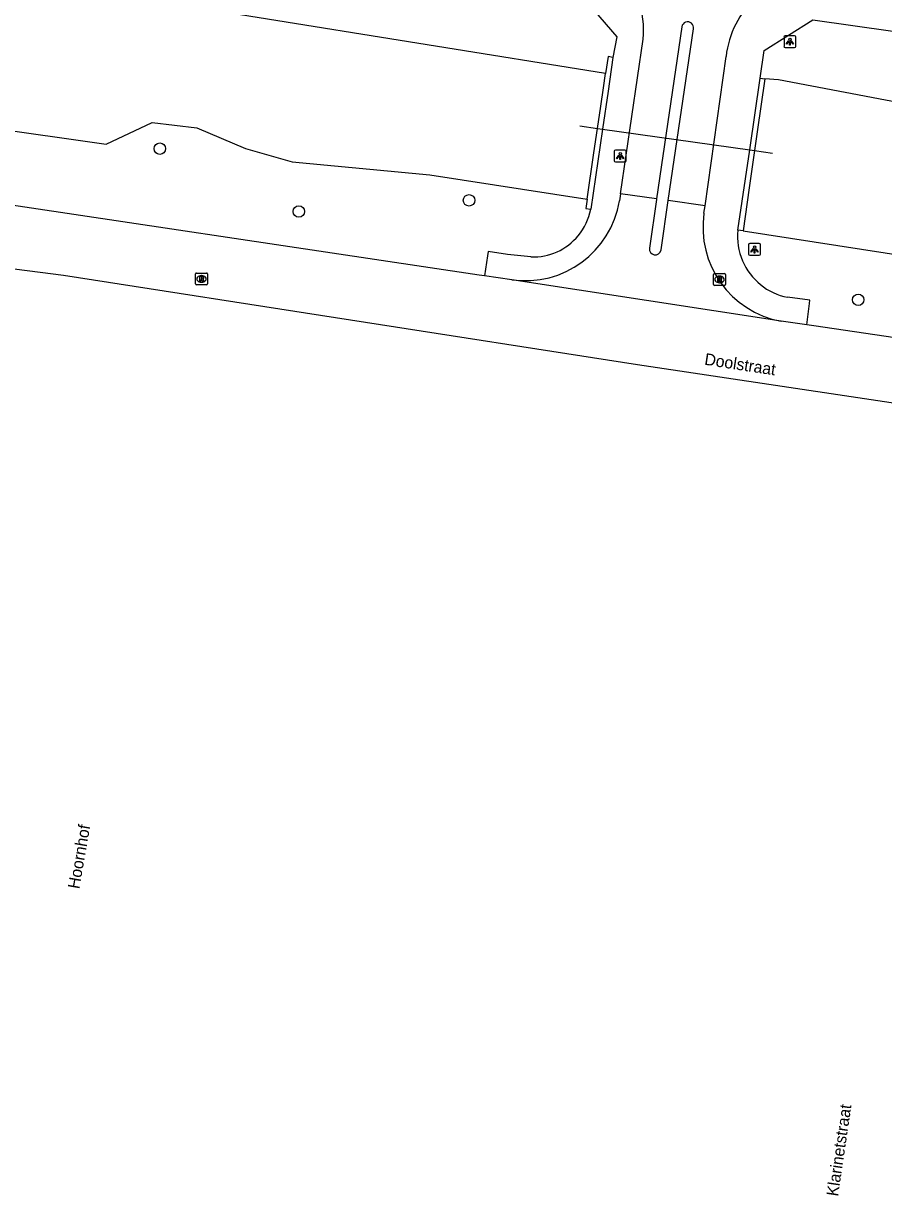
# Model space of a CAD drawing. Extents: x 164150 to 165261, y 382513 to 383432.
# Drawn here: x 164404.6 to 164477.9, y 382781.9 to 382881.7 of the extents above; entities that cross this region are included whole.
import ezdxf

# ---------------------------------------------------------------- set-up
doc = ezdxf.new("R2010")
doc.units = 0
for name, color, linetype in [('IMGEO_Boom', 7, 'Continuous'), ('IMGEO_Duiker', 7, 'Continuous'), ('IMGEO_Greppel_droge_sloot', 7, 'Continuous'), ('IMGEO_Lichtpunt', 7, 'Continuous'), ('IMGEO_Muur', 7, 'Continuous'), ('IMGEO_Openbare_ruimte_label', 7, 'Continuous'), ('IMGEO_Rijbaan_lokaal_gesloten', 7, 'Continuous'), ('IMGEO_Rijbaan_lokaal_open', 7, 'Continuous'), ('IMGEO_Rioolput', 7, 'Continuous'), ('IMGEO_Voetpad_open', 7, 'Continuous')]:
    doc.layers.add(name, color=color, linetype=linetype)

msp = doc.modelspace()

# ---------------------------------------------------------------- linework, layer by layer
at = {"layer": 'IMGEO_Boom'}
for centre in [(164416.257, 382871.056), (164442.587, 382866.659), (164428.097, 382865.704), (164475.726, 382858.194)]:
    msp.add_circle(centre, 0.489, dxfattribs=at)
at = {"layer": 'IMGEO_Duiker'}
msp.add_lwpolyline([(164452.014, 382872.996), (164453.522, 382872.784), (164453.949, 382872.723), (164466.481, 382870.957), (164466.901, 382870.898), (164468.418, 382870.684)], dxfattribs=at)
at = {"layer": 'IMGEO_Greppel_droge_sloot'}
for points in [[(164454.208, 382877.446), (164393.453, 382887.242)], [(164527.513, 382867.841), (164483.733, 382874.094), (164468.94, 382876.903), (164467.772, 382876.998)], [(164391.531, 382874.303), (164411.688, 382871.437), (164415.6, 382873.282), (164419.403, 382872.824), (164423.556, 382871.056), (164427.516, 382869.938), (164439.261, 382868.818), (164452.636, 382866.765)], [(164465.924, 382864.054), (164484.051, 382861.245), (164524.835, 382854.782), (164525.957, 382854.773)]]:
    msp.add_lwpolyline(points, dxfattribs=at)
at = {"layer": 'IMGEO_Lichtpunt'}
for p, q in [((164469.404, 382880.566), (164469.404, 382879.759)), ((164469.404, 382880.566), (164469.404, 382879.759)), ((164470.306, 382880.661), (164469.498, 382880.661)), ((164470.306, 382880.661), (164469.498, 382880.661)), ((164470.4, 382879.759), (164470.4, 382880.566)), ((164470.4, 382879.759), (164470.4, 382880.566)), ((164469.498, 382879.665), (164470.306, 382879.665)), ((164469.498, 382879.665), (164470.306, 382879.665)), ((164454.957, 382870.829), (164454.957, 382870.022)), ((164454.957, 382870.829), (164454.957, 382870.022)), ((164455.859, 382870.924), (164455.051, 382870.924)), ((164455.859, 382870.924), (164455.051, 382870.924)), ((164455.953, 382870.022), (164455.953, 382870.829)), ((164455.953, 382870.022), (164455.953, 382870.829)), ((164455.051, 382869.928), (164455.859, 382869.928)), ((164455.051, 382869.928), (164455.859, 382869.928)), ((164466.395, 382862.879), (164466.395, 382862.072)), ((164466.395, 382862.879), (164466.395, 382862.072)), ((164467.297, 382862.974), (164466.489, 382862.974)), ((164467.297, 382862.974), (164466.489, 382862.974)), ((164467.391, 382862.072), (164467.391, 382862.879)), ((164467.391, 382862.072), (164467.391, 382862.879)), ((164466.489, 382861.978), (164467.297, 382861.978)), ((164466.489, 382861.978), (164467.297, 382861.978))]:
    msp.add_line(p, q, dxfattribs=at)
for points in [[(164469.778, 382880.23), (164469.817, 382880.202), (164469.629, 382879.94), (164469.591, 382879.967), (164469.778, 382880.23)], [(164469.99, 382880.202), (164470.028, 382880.229), (164470.215, 382879.967), (164470.176, 382879.939), (164469.99, 382880.202)], [(164469.88, 382880.182), (164469.927, 382880.182), (164469.927, 382879.86), (164469.88, 382879.86), (164469.88, 382880.182)], [(164455.331, 382870.493), (164455.37, 382870.465), (164455.182, 382870.203), (164455.144, 382870.23), (164455.331, 382870.493)], [(164455.433, 382870.445), (164455.48, 382870.445), (164455.48, 382870.123), (164455.433, 382870.123), (164455.433, 382870.445)], [(164455.543, 382870.465), (164455.581, 382870.492), (164455.768, 382870.23), (164455.729, 382870.202), (164455.543, 382870.465)], [(164466.769, 382862.543), (164466.808, 382862.515), (164466.62, 382862.253), (164466.582, 382862.28), (164466.769, 382862.543)], [(164466.871, 382862.495), (164466.918, 382862.495), (164466.918, 382862.173), (164466.871, 382862.173), (164466.871, 382862.495)], [(164466.981, 382862.515), (164467.019, 382862.542), (164467.206, 382862.28), (164467.167, 382862.252), (164466.981, 382862.515)]]:
    msp.add_lwpolyline(points, dxfattribs=at)
for centre in [(164469.903, 382880.364), (164455.456, 382870.627), (164466.894, 382862.677)]:
    msp.add_circle(centre, 0.0994, dxfattribs=at)
for centre, start, end in [((164469.498, 382880.566), 90, 180), ((164469.498, 382880.566), 90, 180), ((164470.306, 382880.566), 0, 90), ((164470.306, 382880.566), 0, 90), ((164469.498, 382879.759), 180, 270), ((164469.498, 382879.759), 180, 270), ((164470.306, 382879.759), 270, 0), ((164470.306, 382879.759), 270, 360), ((164455.051, 382870.829), 90, 180), ((164455.051, 382870.829), 90, 180), ((164455.859, 382870.829), 0, 90), ((164455.859, 382870.829), 0, 90), ((164455.051, 382870.022), 180, 270), ((164455.051, 382870.022), 180, 270), ((164455.859, 382870.022), 270, 0), ((164455.859, 382870.022), 270, 360), ((164466.489, 382862.879), 90, 180), ((164466.489, 382862.879), 90, 180), ((164467.297, 382862.879), 0, 90), ((164467.297, 382862.879), 0, 90), ((164466.489, 382862.072), 180, 270), ((164466.489, 382862.072), 180, 270), ((164467.297, 382862.072), 270, 0), ((164467.297, 382862.072), 270, 360)]:
    msp.add_arc(centre, 0.0946, start, end, dxfattribs=at)
at = {"layer": 'IMGEO_Muur'}
for points in [[(164454.841, 382878.829), (164454.421, 382875.953), (164453.949, 382872.723), (164452.95, 382865.891)], [(164454.841, 382878.829), (164454.421, 382878.893), (164454.208, 382877.446)], [(164452.636, 382866.765), (164453.217, 382870.713), (164453.522, 382872.784), (164453.798, 382874.661), (164454.029, 382876.231), (164454.208, 382877.446)], [(164465.481, 382864.11), (164466.481, 382870.957), (164467.374, 382877.067)], [(164467.772, 382876.998), (164467.128, 382872.489), (164466.901, 382870.898), (164466.447, 382867.72), (164465.924, 382864.054)], [(164467.374, 382877.067), (164467.772, 382876.998)], [(164452.636, 382866.765), (164452.517, 382865.958), (164452.95, 382865.891)], [(164465.924, 382864.054), (164465.481, 382864.11)]]:
    msp.add_lwpolyline(points, dxfattribs=at)
at = {"layer": 'IMGEO_Rijbaan_lokaal_gesloten'}
for points in [[(164443.914, 382860.221), (164443.459, 382860.284), (164396.404, 382867.334), (164395.677, 382867.443)], [(164604.586, 382830.457), (164582.41, 382833.88), (164500.334, 382846.167), (164456.924, 382852.665), (164408.057, 382860.247), (164402.983, 382860.898)], [(164446.231, 382859.897), (164443.914, 382860.221)], [(164469.168, 382856.367), (164446.231, 382859.897)], [(164471.335, 382856.066), (164469.168, 382856.367)], [(164521.046, 382848.53), (164520.361, 382848.623), (164501.188, 382851.646), (164471.939, 382855.982), (164471.335, 382856.066)]]:
    msp.add_lwpolyline(points, dxfattribs=at)
at = {"layer": 'IMGEO_Rijbaan_lokaal_open'}
for points in [[(164460.708, 382881.427), (164458.56, 382866.777)], [(164459.552, 382866.638), (164461.696, 382881.26)], [(164455.48, 382867.208), (164457.4, 382880.38)], [(164462.678, 382866.2), (164464.472, 382878.91)], [(164455.48, 382867.208), (164455.394, 382866.615)], [(164458.56, 382866.777), (164455.48, 382867.208)], [(164458.56, 382866.777), (164458.553, 382866.733), (164457.947, 382862.598)], [(164458.935, 382862.431), (164459.552, 382866.638)], [(164462.678, 382866.2), (164459.552, 382866.638)], [(164462.587, 382865.559), (164462.678, 382866.2)]]:
    msp.add_lwpolyline(points, dxfattribs=at)
for centre, radius, start, end in [((164449.226, 382881.204), 8.216, 354.24634, 41.63572), ((164472.707, 382877.949), 8.291, 133.43375, 173.3456), ((164461.204, 382881.355), 0.501, 349.03225, 171.77989), ((164447.382, 382867.935), 8.12, 261.84817, 350.64704), ((164470.627, 382864.363), 8.128, 171.53911, 259.66233), ((164458.442, 382862.518), 0.501, 170.79145, 350.02069)]:
    msp.add_arc(centre, radius, start, end, dxfattribs=at)
at = {"layer": 'IMGEO_Rioolput'}
for p, q in [((164419.309, 382859.542), (164419.309, 382860.394)), ((164419.384, 382860.468), (164420.236, 382860.468)), ((164419.797, 382860.248), (164419.822, 382860.248)), ((164420.31, 382860.394), (164420.31, 382859.542)), ((164463.414, 382859.492), (164463.414, 382860.344)), ((164463.489, 382860.418), (164464.341, 382860.418)), ((164464.415, 382860.344), (164464.415, 382859.492)), ((164420.236, 382859.468), (164419.384, 382859.468)), ((164419.82, 382859.688), (164419.795, 382859.688)), ((164464.341, 382859.418), (164463.489, 382859.418)), ((164463.925, 382859.638), (164463.9, 382859.638)), ((164463.902, 382860.198), (164463.927, 382860.198))]:
    msp.add_line(p, q, dxfattribs=at)
for points in [[(164419.309, 382859.542), (164419.309, 382860.394)], [(164419.384, 382860.468), (164420.236, 382860.468)], [(164420.31, 382860.394), (164420.31, 382859.542)], [(164463.414, 382859.492), (164463.414, 382860.344)], [(164463.489, 382860.418), (164464.341, 382860.418)], [(164464.415, 382860.344), (164464.415, 382859.492)], [(164420.236, 382859.468), (164419.384, 382859.468)], [(164419.898, 382860.166), (164419.646, 382860.168), (164419.646, 382859.768)], [(164419.646, 382859.768), (164419.77, 382859.768), (164419.77, 382859.93), (164419.781, 382859.93)], [(164419.824, 382860.087), (164419.77, 382860.087), (164419.77, 382860.006)], [(164419.77, 382860.006), (164419.822, 382860.006)], [(164419.828, 382859.901), (164419.899, 382859.768), (164420.039, 382859.768), (164419.974, 382859.894)], [(164464.341, 382859.418), (164463.489, 382859.418)], [(164464.003, 382860.116), (164463.751, 382860.118), (164463.751, 382859.718)], [(164463.751, 382859.718), (164463.875, 382859.718), (164463.875, 382859.88), (164463.886, 382859.88)], [(164463.929, 382860.037), (164463.875, 382860.037), (164463.875, 382859.956)], [(164463.875, 382859.956), (164463.927, 382859.956)], [(164463.933, 382859.851), (164464.004, 382859.718), (164464.144, 382859.718), (164464.079, 382859.844)]]:
    msp.add_lwpolyline(points, dxfattribs=at)
for centre, radius, start, end in [((164419.386, 382860.392), 0.0765, 91.55205, 178.44795), ((164419.386, 382860.392), 0.0765, 91.55205, 178.44795), ((164420.234, 382860.392), 0.0765, 1.55205, 88.44795), ((164420.234, 382860.392), 0.0765, 1.55205, 88.44795), ((164463.491, 382860.342), 0.0765, 91.55205, 178.44795), ((164463.491, 382860.342), 0.0765, 91.55205, 178.44795), ((164464.339, 382860.342), 0.0765, 1.55205, 88.44795), ((164464.339, 382860.342), 0.0765, 1.55205, 88.44795), ((164419.386, 382859.544), 0.0765, 181.55205, 268.44795), ((164419.386, 382859.544), 0.0765, 181.55205, 268.44795), ((164419.78, 382859.877), 0.0533, 26.02933, 88.69889), ((164419.806, 382860.195), 0.19, 274.7715, 282.96867), ((164419.83, 382859.991), 0.0964, 77.00612, 93.18647), ((164419.844, 382860.048), 0.0378, 276.66336, 79.67722), ((164419.897, 382860.056), 0.109, 350.36119, 89.41601), ((164419.895, 382860.056), 0.112, 277.58423, 350.98172), ((164419.879, 382859.841), 0.108, 29.51342, 73.79051), ((164420.234, 382859.544), 0.0765, 271.55205, 358.44795), ((164420.234, 382859.544), 0.0765, 271.55205, 358.44795), ((164463.491, 382859.494), 0.0765, 181.55205, 268.44795), ((164463.491, 382859.494), 0.0765, 181.55205, 268.44795), ((164463.885, 382859.827), 0.0533, 26.02933, 88.69889), ((164463.911, 382860.145), 0.19, 274.7715, 282.96867), ((164463.935, 382859.941), 0.0964, 77.00612, 93.18647), ((164463.949, 382859.998), 0.0378, 276.66336, 79.67722), ((164464.002, 382860.006), 0.109, 350.36119, 89.41601), ((164464, 382860.006), 0.112, 277.58423, 350.98172), ((164463.984, 382859.791), 0.108, 29.51342, 73.79051), ((164464.339, 382859.494), 0.0765, 271.55205, 358.44795), ((164464.339, 382859.494), 0.0765, 271.55205, 358.44795)]:
    msp.add_arc(centre, radius, start, end, dxfattribs=at)
for centre, major_axis, ratio, start_param, end_param in [((164419.796, 382859.968), (-0.387, 0.002), 0.722429, 4.712389, 7.853982), ((164419.821, 382859.968), (-0.39, 0.002), 0.717154, 1.570796, 4.712389), ((164463.901, 382859.918), (-0.387, 0.002), 0.722429, 4.712389, 7.853982), ((164463.926, 382859.918), (-0.39, 0.002), 0.717154, 1.570796, 4.712389)]:
    msp.add_ellipse(centre, major_axis=major_axis, ratio=ratio, start_param=start_param, end_param=end_param, dxfattribs=at)
at = {"layer": 'IMGEO_Voetpad_open'}
for points in [[(164444.484, 382885.938), (164451.464, 382884.909), (164451.569, 382884.785), (164455.158, 382880.563), (164454.841, 382878.829)], [(164467.374, 382877.067), (164467.712, 382879.403), (164471.849, 382882.015), (164478.67, 382881.048)], [(164447.854, 382861.836), (164445.867, 382862.058), (164444.22, 382862.289), (164444.167, 382861.929), (164443.914, 382860.221)], [(164471.335, 382856.066), (164471.565, 382857.886), (164471.598, 382858.146), (164469.716, 382858.402)]]:
    msp.add_lwpolyline(points, dxfattribs=at)
for centre, radius, start, end in [((164448.036, 382866.846), 5.006, 320.30753, 349.00011), ((164448.026, 382866.848), 5.015, 268.03877, 320.36238), ((164470.735, 382863.571), 5.282, 174.14547, 202.93548), ((164470.719, 382863.573), 5.268, 203.02506, 259.02211)]:
    msp.add_arc(centre, radius, start, end, dxfattribs=at)

# ---------------------------------------------------------------- texts
at = {"layer": 'IMGEO_Openbare_ruimte_label'}
for s, rotation, p in [('Doolstraat', 351.31915, (164462.585, 382852.669)), ('Hoornhof', 80.09492, (164409.396, 382807.988)), ('Klarinetstraat', 81.60243, (164474, 382781.823))]:
    msp.add_text(s, height=1, rotation=rotation, dxfattribs=at).set_placement(p)

doc.saveas('drawing.dxf')
